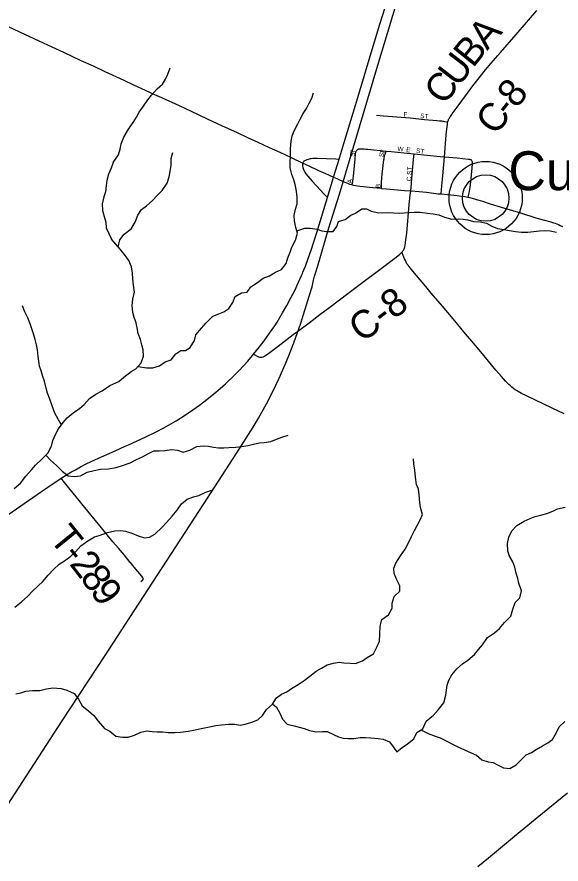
# Model space of a CAD drawing. Extents: x 1442749 to 1756758, y 235267 to 677782.
# Drawn here: x 1578723 to 1584563, y 491473 to 500562 of the extents above; entities that cross this region are included whole.
import ezdxf

# ---------------------------------------------------------------- set-up
doc = ezdxf.new("R2010")
doc.units = 0
for name, color, linetype in [('GM_X_County_Road', 7, 'Continuous'), ('GM_X_County_Road_Text', 7, 'Continuous'), ('GM_X_Minor_River', 7, 'Continuous'), ('GM_X_Rail_Line', 7, 'Continuous'), ('GM_X_State_Route', 7, 'Continuous'), ('GM_X_Township_Road', 7, 'Continuous'), ('GM_X_Township_Road_Text', 7, 'Continuous'), ('GM_X_Township_Subdivision', 7, 'Continuous'), ('GM_X_Township_Subdivision_Text', 7, 'Continuous'), ('GM_X_Unincorporated', 7, 'Continuous'), ('GM_X_Unincorporated_Location', 7, 'Continuous'), ('GM_X_Unincorporated_Text', 7, 'Continuous'), ('GM_X_US_Route', 7, 'Continuous')]:
    doc.layers.add(name, color=color, linetype=linetype)

msp = doc.modelspace()

# ---------------------------------------------------------------- linework, layer by layer
at = {"layer": 'GM_X_County_Road'}
for points in [[(1583346.9, 499435.3), (1583348.6, 499441.7), (1583351.1, 499447.9), (1583353.6, 499454), (1583356.2, 499459.6), (1583359.6, 499466.9), (1583364.5, 499475.6), (1583370.5, 499486.5), (1583376.2, 499495.2), (1583383.3, 499506), (1583389.2, 499515), (1583394.1, 499522.5), (1583446.1, 499594.4), (1583557.5, 499744.5), (1583616.4, 499823.5), (1583697, 499927.2), (1583750.7, 499993), (1583814.1, 500067.3), (1583885.5, 500148.5), (1583913.8, 500180.3), (1584080.3, 500374.6), (1584301.1, 500630.3)], [(1583311.2, 499061.4), (1583330.9, 499296.1), (1583336.4, 499358.9), (1583342.3, 499407.9), (1583343.7, 499417.7), (1583345.1, 499427.7), (1583346.9, 499435.3)], [(1583276, 498662.6), (1583284.2, 498751.3), (1583293.9, 498855.7), (1583311.2, 499061.4)], [(1582853.5, 498037.2), (1582853.7, 498037.4), (1582859.1, 498044.4), (1582864.9, 498052.3), (1582870.2, 498060.4), (1582875, 498067.2), (1582878.3, 498074.1), (1582881.9, 498083), (1582884.7, 498091.8), (1582886.4, 498100.4), (1582888.7, 498111.9), (1582896.9, 498171.2), (1582905.7, 498243), (1582933.8, 498550.1), (1582943.8, 498648.4), (1582949.9, 498695)], [(1581262.2, 496942.6), (1581306.5, 496918.5), (1581316.4, 496914.6), (1581326.8, 496912.1), (1581337.3, 496911.3), (1581351.2, 496912.4), (1581364.4, 496916.2), (1581379.7, 496923.2), (1581402.4, 496937.5), (1581426.6, 496954.9), (1581455.7, 496976.4), (1581497.5, 497008.8), (1581591.9, 497079.8), (1581688.2, 497153.7), (1581733.3, 497186.6), (1581859.5, 497280.9), (1581974.8, 497368), (1582081.9, 497449.4), (1582377.6, 497673.3), (1582659, 497883.2), (1582722.1, 497930.5), (1582792.5, 497984.4), (1582831.1, 498015.4), (1582840.1, 498023.9), (1582848.2, 498031.5), (1582853.5, 498037.2)], [(1584597.4, 496302.3), (1584467.1, 496364.4), (1584191, 496494.7), (1584138.4, 496521.9), (1584101, 496542.7), (1584085.2, 496552.7), (1584070.2, 496562.1), (1584051.7, 496575.9), (1584035.6, 496587.8), (1584018.3, 496603.1), (1584001, 496618.5), (1583983.6, 496636.1), (1583966.2, 496653.7), (1583922.3, 496702.8), (1583863.2, 496773.3), (1583783.7, 496869.2), (1583701.1, 496967), (1583604.7, 497083.1), (1583537.1, 497163.4), (1583403.8, 497321.4), (1583289.7, 497456.8), (1583169, 497599.7), (1583112.5, 497667.8), (1583010.3, 497787.6), (1582953.2, 497855.5), (1582920.3, 497896.8), (1582909, 497913.2), (1582899.3, 497930.8), (1582891.6, 497947.9), (1582883.4, 497967.1), (1582853.5, 498037.2)]]:
    msp.add_lwpolyline(points, dxfattribs=at)
at = {"layer": 'GM_X_Minor_River'}
for points in [[(1579757.2, 498998.4), (1579814.6, 499083.3), (1579831.4, 499141.3), (1579842.3, 499201.2), (1579871.3, 499273), (1579918.6, 499356.6), (1579971.7, 499428.1), (1580004.5, 499487.8), (1580035.4, 499541.5), (1580080.3, 499603), (1580127.4, 499672.6), (1580168.2, 499724.1), (1580227.2, 499791.5), (1580284.1, 499840.9), (1580316.8, 499892.6), (1580341.7, 499948.4), (1580368.6, 500014.2)], [(1580020, 496809.5), (1580118.7, 496796.5), (1580180.9, 496797.8), (1580253.4, 496818.9), (1580314.1, 496862.2), (1580378.6, 496883.4), (1580427.6, 496946.9), (1580482.2, 496982.2), (1580532.3, 496983.6), (1580582.9, 497015), (1580630.1, 497090.6), (1580642.9, 497150.5), (1580704.1, 497223.9), (1580754.9, 497279.4), (1580824.1, 497350.6), (1580888.6, 497377.8), (1580945.1, 497399.2), (1580997.7, 497434.5), (1581038.6, 497496.2), (1581063.6, 497562), (1581134.3, 497603.1), (1581192.5, 497608.4), (1581233.4, 497666), (1581306.2, 497711.2), (1581367.1, 497760.5), (1581433.6, 497783.7), (1581498.3, 497822.9), (1581560.8, 497850.2), (1581613.8, 497915.6), (1581630.7, 497975.5), (1581653.6, 498037.4), (1581672.4, 498091.2), (1581711.5, 498164.9), (1581734.5, 498240.8), (1581717.3, 498301.1), (1581702.3, 498375.5), (1581699, 498431.6), (1581711.9, 498497.6), (1581728.7, 498555.5), (1581729.7, 498627.6), (1581724.6, 498693.8), (1581709.5, 498762.2), (1581694.1, 498812.5), (1581674.9, 498872.9), (1581655.8, 498943.3), (1581656.6, 499003.4), (1581659.4, 499063.5), (1581658.5, 499145.7), (1581665.6, 499229.8), (1581676.4, 499285.7), (1581697.2, 499339.6), (1581738.3, 499413.2), (1581763.1, 499465), (1581796, 499526.7), (1581828.8, 499578.4), (1581857.6, 499636.1), (1581886.4, 499689.9), (1581905.2, 499745.8)], [(1579810.8, 498092.5), (1579828.4, 498171.2), (1579875.3, 498232.8), (1579948.3, 498289.9), (1579993.4, 498359.5), (1580020.4, 498433.3), (1580059.4, 498494.9), (1580112.1, 498536.3), (1580174.9, 498587.6), (1580231.9, 498649), (1580282.7, 498698.5), (1580335.9, 498778), (1580356.9, 498845.8), (1580365.7, 498901.8), (1580378.6, 498971.8), (1580379.6, 499042), (1580394.5, 499107.9)], [(1579757.2, 498998.4), (1579733.6, 498940.6), (1579706.6, 498874.8), (1579687.6, 498807), (1579678.8, 498752.9), (1579671.8, 498684.9), (1579655, 498631), (1579635.9, 498557.1), (1579640.9, 498484.9), (1579657.9, 498420.5), (1579677.1, 498360.1), (1579682.2, 498299.9), (1579709.3, 498237.4), (1579738.5, 498176.9)], [(1581727, 498267.1), (1581813.5, 498293.8), (1581869.6, 498295.1), (1581943.7, 498284.1), (1581995.6, 498267.4), (1582045.6, 498258.8), (1582117.8, 498259.8), (1582156.7, 498313.5), (1582175.4, 498365.3), (1582243.9, 498388.5), (1582304.7, 498435.8), (1582355.1, 498457.2), (1582424, 498504.4), (1582474.1, 498503.8), (1582525.9, 498479), (1582587.8, 498462.2), (1582650, 498461.4), (1582702.2, 498464.7), (1582826.4, 498455.1), (1582878.6, 498458.4), (1582932.8, 498463.7), (1582987, 498467), (1583049.2, 498468.2), (1583129.3, 498457.2), (1583189.3, 498450.4), (1583249.4, 498439.6), (1583311.2, 498414.8), (1583389.1, 498393.7), (1583457.3, 498396.8), (1583511.4, 498392.1), (1583563.5, 498383.4), (1583623.4, 498368.6), (1583695.5, 498361.7), (1583761.5, 498348.8), (1583819.3, 498318), (1583879.1, 498293.2), (1583953.1, 498280.2), (1584009.1, 498269.4), (1584073.2, 498260.6), (1584137.3, 498253.8), (1584207.4, 498250.8), (1584332, 498265.2), (1584392.2, 498270.5), (1584444.3, 498265.8), (1584514.3, 498252.9)], [(1579720.7, 496607.3), (1579817.9, 496650.1), (1579870.7, 496695.5), (1579947.7, 496756.7), (1579998.2, 496786.1), (1580057.2, 496849.5), (1580082.3, 496923.3), (1580079.2, 496989.5), (1580063.9, 497043.8), (1580048.6, 497100.1), (1580025.4, 497166.5), (1580012.2, 497226.8), (1580000.9, 497281.1), (1579979.6, 497337.5), (1579966.3, 497389.8), (1579961.3, 497466), (1579966.2, 497534.1), (1579985.3, 497610), (1579974.2, 497684.3), (1579967.1, 497752.5), (1579963.9, 497812.7), (1579952.8, 497881), (1579923.7, 497949.5), (1579876.4, 498012.3), (1579831, 498069), (1579738.5, 498176.9)], [(1579201.7, 496188.7), (1579169.8, 496240.3), (1579130.7, 496309), (1579099.9, 496389.6), (1579074.9, 496462.1), (1579051.8, 496526.5), (1579036.6, 496578.8), (1579019.6, 496653.2), (1579002.3, 496703.6), (1578983.2, 496764), (1578965.9, 496816.3), (1578956.7, 496866.6), (1578951.4, 496918.8), (1578942.5, 496991), (1578933.2, 497045.3), (1578918, 497099.6), (1578898.9, 497160), (1578883.7, 497216.3), (1578864.4, 497268.7), (1578839.3, 497333.2), (1578806.2, 497397.8), (1578781.1, 497462.3)], [(1578692.6, 495503.1), (1578761.5, 495560.3), (1578818.6, 495633.7), (1578879.7, 495701), (1578922.4, 495752.5), (1578993.5, 495821.7), (1579054.5, 495883), (1579095.6, 495954.6), (1579108.5, 496016.6), (1579137.4, 496080.4), (1579168.4, 496144.1), (1579217.4, 496209.6), (1579262.2, 496261.1), (1579327, 496312.3), (1579393.8, 496361.5), (1579444.4, 496402.9), (1579501.4, 496468.3), (1579570.1, 496513.4), (1579638.8, 496550.6), (1579720.7, 496607.3)], [(1579707, 495711.6), (1579789.4, 495726.5), (1579866, 495751.6), (1579936.5, 495778.7), (1580005.2, 495813.9), (1580071.8, 495843.1), (1580126.3, 495874.5), (1580192.9, 495905.7), (1580251.1, 495907), (1580311.3, 495908.2), (1580385.6, 495919.2), (1580447.7, 495912.4), (1580507.6, 495891.6), (1580578.1, 495912.7), (1580654.8, 495951.8), (1580725.1, 495958.9), (1580777.2, 495956.2), (1580833.2, 495945.5), (1580887.3, 495936.8), (1580943.4, 495938.1), (1580995.6, 495941.4), (1581071.9, 495944.4), (1581134.1, 495951.6), (1581204.5, 495962.7), (1581274.9, 495981.9), (1581327.2, 495991.2), (1581377.4, 495994.6), (1581447.7, 496005.7), (1581510.2, 496030.9), (1581566.7, 496054.2), (1581635.1, 496073.4)], [(1579031.3, 495859.8), (1579081.4, 495804.5), (1579146.6, 495749.5), (1579209.8, 495688.5), (1579273.2, 495639.5), (1579341.1, 495632.6), (1579403.3, 495639.8), (1579477.9, 495676.8), (1579550.3, 495695.9), (1579620.5, 495709), (1579707, 495711.6)], [(1579664.4, 492926.2), (1579719.2, 492897.4), (1579782.7, 492844.5), (1579854.8, 492835.5), (1579914.9, 492834.7), (1579985.4, 492855.8), (1580052, 492887.1), (1580118.4, 492902.2), (1580174.4, 492893.5), (1580228.5, 492890.8), (1580284.7, 492890.1), (1580344.7, 492883.3), (1580417, 492884.3), (1580477.2, 492887.6), (1580561.5, 492898.5), (1580633.9, 492913.6), (1580698.3, 492926.8), (1580772.7, 492941.9), (1580857.2, 492958.8), (1580917.4, 492966), (1580991.7, 492973.1), (1581059.9, 492972.2), (1581119.9, 492963.4), (1581172.2, 492974.8), (1581244.7, 492995.9), (1581307.2, 493019.1), (1581360, 493066.5), (1581403, 493132.1), (1581463.9, 493187.5), (1581506.9, 493255), (1581563.6, 493294.4), (1581618.1, 493321.8), (1581670.7, 493355.1), (1581741.5, 493400.3), (1581806.3, 493443.6), (1581867, 493486.9), (1581933.9, 493542.1), (1581992.6, 493575.5), (1582053.2, 493608.8), (1582121.6, 493627.9), (1582181.9, 493637.1), (1582232, 493630.5), (1582298.1, 493627.6), (1582356.2, 493624.9), (1582430.8, 493652), (1582483.4, 493687.3), (1582550.1, 493728.6), (1582589.3, 493806.2), (1582614.1, 493864), (1582619.2, 493940.1), (1582620.3, 494024.3), (1582637.3, 494096.2), (1582712.2, 494147.4), (1582751.3, 494219), (1582750, 494273.2), (1582773, 494343), (1582831.9, 494400.4), (1582832.7, 494458.5), (1582795.6, 494529.1), (1582772.3, 494589.5), (1582769.1, 494645.7), (1582787.8, 494699.6), (1582839.1, 494781.1), (1582890.2, 494852.6), (1582925.2, 494920.3), (1582956.2, 494988), (1582991.1, 495051.7), (1583019.9, 495105.5), (1583048.8, 495167.2), (1583073.7, 495223), (1583054.6, 495299.4), (1583045.3, 495353.7), (1583040.4, 495435.9), (1583031.2, 495494.1), (1583009.8, 495546.5), (1582998.8, 495624.8), (1582993.8, 495697.1), (1582980.7, 495767.4), (1582979.4, 495821.5)], [(1579696.6, 495030.3), (1579774.2, 495047.3), (1579836.5, 495050.5), (1579886.5, 495043.8), (1579956.4, 495022.9), (1580024.2, 494995.9), (1580092.1, 494973), (1580146.3, 494978.3), (1580202.9, 495011.6), (1580280.2, 495086.8), (1580329, 495138.3), (1580390.1, 495205.6), (1580443.1, 495269.1), (1580490.1, 495338.6), (1580549, 495388), (1580617.5, 495411.1), (1580673.8, 495428.5), (1580748.5, 495461.6), (1580813, 495484.8)], [(1581466.2, 493191), (1581509.6, 493156.8), (1581544.8, 493090.2), (1581572, 493025.7), (1581623.4, 492972.9), (1581699.4, 492955.9), (1581753.4, 492941.2), (1581805.3, 492926.5), (1581863.2, 492905.7), (1581935.2, 492890.7), (1582001.5, 492895.9), (1582053.6, 492893.2), (1582121.3, 492862.3), (1582173.1, 492837.5), (1582225.1, 492824.8), (1582277.2, 492820.2), (1582339.4, 492821.4), (1582407.7, 492830.5), (1582463.9, 492831.8), (1582522, 492827), (1582598, 492818), (1582652.1, 492813.3), (1582721.9, 492784.3), (1582759.3, 492729.7), (1582800.7, 492675.1), (1582855.5, 492722.5), (1582916.2, 492761.8), (1582983.1, 492815), (1583016.1, 492884.8), (1583078.8, 492924), (1583116, 493005.7), (1583193.1, 493070.9), (1583248, 493132.3), (1583305.1, 493201.7), (1583324.3, 493285.6), (1583333, 493337.6), (1583341.8, 493393.6), (1583358.6, 493445.5), (1583391.4, 493503.2), (1583444.4, 493566.7), (1583503.3, 493620), (1583562, 493659.4), (1583633, 493722.6), (1583677.8, 493774.1), (1583718.6, 493825.7), (1583771.8, 493903.2), (1583848.7, 493954.3), (1583903.5, 494001.7), (1583956.5, 494065.1), (1584023.6, 494132.4), (1584046.7, 494208.3), (1584069.7, 494278.1), (1584120.5, 494327.6), (1584137.6, 494403.5), (1584110.6, 494486), (1584097.2, 494536.3), (1584081.9, 494592.6), (1584064.8, 494657), (1584043.5, 494715.4), (1584010.2, 494776), (1583990.9, 494828.3), (1583986, 494910.6), (1584002.9, 494980.5), (1584033.9, 495046.2), (1584086.8, 495105.7), (1584165.7, 495150.8), (1584232.3, 495182), (1584284.7, 495201.3), (1584355.1, 495220.5), (1584411.5, 495233.8), (1584474, 495259), (1584524.5, 495284.4), (1584606.9, 495301.4)], [(1578700.1, 494228.2), (1578771, 494287.3), (1578840, 494348.5), (1578890.8, 494400), (1578949.7, 494459.3), (1579000.4, 494504.7), (1579057.4, 494572.1), (1579114.4, 494631.4), (1579177.2, 494688.7), (1579233.8, 494726), (1579300.7, 494777.2), (1579351.4, 494822.6), (1579410.4, 494888), (1579485.2, 494939.1), (1579555.9, 494982.2), (1579606.2, 494999.6), (1579696.6, 495030.3)], [(1578712.6, 493299.9), (1578764.8, 493311.2), (1578819.1, 493326.5), (1578889.3, 493333.6), (1578967.4, 493334.5), (1579039.7, 493351.6), (1579109.9, 493364.7), (1579197.9, 493357.5), (1579257.7, 493336.6), (1579337.3, 493301.4), (1579384.5, 493242.7), (1579423.4, 493170), (1579490.7, 493114.9), (1579548.1, 493068), (1579593.2, 493007.3), (1579664.4, 492926.2)], [(1583059.3, 492911.8), (1583136.3, 492873.2), (1583212.1, 492844.1), (1583266, 492827.4), (1583335.7, 492790.4), (1583397.4, 492757.5), (1583455.2, 492730.8), (1583525, 492697.8), (1583596.7, 492664.8), (1583654.6, 492642), (1583712, 492589.1), (1583781.9, 492568.2), (1583834, 492563.5), (1583887.8, 492534.8), (1583943.5, 492504), (1584011.6, 492497.1), (1584080.3, 492536.2), (1584135.2, 492591.7), (1584188.1, 492643.1), (1584244.6, 492670.4), (1584295.1, 492701.8), (1584363.9, 492741), (1584420.4, 492772.4), (1584471.1, 492809.8), (1584512.2, 492883.4), (1584541, 492943.2), (1584602, 493002.5)]]:
    msp.add_lwpolyline(points, dxfattribs=at)
at = {"layer": 'GM_X_Rail_Line'}
msp.add_lwpolyline([(1578108.7, 491319.4), (1579209.3, 493009.3), (1579670.4, 493711.6), (1579933.8, 494119.5), (1580728.9, 495339.1), (1581084.4, 495886.3), (1581258.7, 496160.4), (1581314.5, 496255.7), (1581400.1, 496409.4), (1581464.3, 496536.5), (1581536.8, 496687.1), (1581601.9, 496833.9), (1581644.6, 496934.7), (1581695.3, 497066.6), (1581769.5, 497275.8), (1581860.7, 497566.8), (1581889.6, 497667), (1581905.3, 497736.9), (1581916.3, 497781), (1581953.4, 497891.5), (1582071.7, 498300.6), (1582184.8, 498661.3), (1582585.2, 500008.7), (1583033.7, 501494.5)], dxfattribs=at)
at = {"layer": 'GM_X_State_Route'}
for points in [[(1578630.2, 500460.9), (1578804.7, 500377.3), (1578959.4, 500305.2), (1579095.9, 500241.1), (1579221.1, 500183.5), (1579408, 500095.3), (1579539.3, 500035.5), (1579664.5, 499977.9), (1579870.3, 499883.4), (1579974, 499834.4), (1580099.4, 499777.6), (1580200.4, 499729.9), (1580275, 499696.2), (1580463.4, 499611.1), (1580593.8, 499549.3), (1580766, 499468.3), (1580926.8, 499394.2), (1581078.8, 499324.3), (1581203.8, 499266.2), (1581307.6, 499217.2), (1581429.7, 499161.5), (1581543.1, 499110), (1581665.2, 499053.5), (1581790.4, 498993), (1581849.1, 498966.4), (1581959.1, 498915.4), (1582034.1, 498881.9), (1582067.9, 498866.2)], [(1581790.4, 498993), (1581787.6, 498980.4), (1581787.6, 498968.8), (1581791.4, 498947.6), (1581795.3, 498934), (1581798.2, 498924.3), (1581807.8, 498904.1), (1581812.9, 498894.9), (1581823.7, 498878), (1581843.5, 498852.3), (1581892.3, 498800), (1582021.9, 498661.6), (1582055.4, 498625.8)], [(1582067.9, 498866.2), (1582120.3, 498841.8), (1582154.3, 498826.7)], [(1582154.3, 498826.7), (1582193.1, 498809.4)], [(1582193.1, 498809.4), (1582194.6, 498808.7), (1582235.2, 498792.5), (1582261, 498781.8), (1582278.4, 498774.7), (1582293.6, 498769.1), (1582315, 498763), (1582322.2, 498761.1), (1582335.8, 498757.4), (1582356.7, 498753.3), (1582378.6, 498750), (1582402.9, 498746.2), (1582442.4, 498741.7), (1582507.7, 498733.7), (1582628.5, 498723), (1582634.1, 498722.4), (1582690.4, 498717), (1582768.7, 498709.4), (1582883.1, 498700.2), (1582949.9, 498695), (1583039.9, 498688), (1583118.2, 498680.6), (1583245.2, 498665.5), (1583276, 498662.6), (1583343.2, 498656.3), (1583447.4, 498645.2), (1583495.4, 498638.6), (1583531.5, 498633.6), (1583560.4, 498628.2), (1583564.5, 498627.2), (1583595.4, 498619.1), (1583633, 498609.2), (1583666.4, 498599.5)], [(1583666.4, 498599.5), (1583670.9, 498598.2), (1583721, 498583.7), (1583802.2, 498557.9), (1583921, 498519.8), (1584040.7, 498484.7), (1584125.5, 498459.4), (1584291.4, 498406.8), (1584370.6, 498385.4), (1584452.6, 498362.5), (1584479.7, 498353.7), (1584499.1, 498347.4), (1584516.1, 498340.8), (1584535.5, 498333.3), (1584554.2, 498324.9), (1584577.1, 498314.6)]]:
    msp.add_lwpolyline(points, dxfattribs=at)
at = {"layer": 'GM_X_Township_Road'}
for points in [[(1580053.1, 494505.3), (1580074, 494523.6), (1580075.6, 494525.3), (1580077.4, 494527.1), (1580079.3, 494530), (1580080, 494532.9), (1580079.3, 494536), (1580077.9, 494539.1), (1580075.4, 494542.4), (1580073.7, 494544.7), (1580062, 494560.2), (1579999.8, 494636.4), (1579951.5, 494694.4), (1579941.6, 494707.1), (1579939, 494709.6), (1579876.6, 494785.6), (1579812.5, 494860.3), (1579753.3, 494930.3), (1579630.9, 495080.1), (1579419.3, 495339), (1579220.4, 495583), (1579196.7, 495612.1)], [(1583669.9, 491444.6), (1583783.4, 491537.6), (1583977.3, 491699.5), (1584063.3, 491770.6), (1584306, 491971.5), (1584630.4, 492238.2)]]:
    msp.add_lwpolyline(points, dxfattribs=at)
at = {"layer": 'GM_X_Township_Subdivision'}
for points in [[(1582583.4, 499507.9), (1582658.4, 499501.5), (1582942.1, 499477.7), (1583095.3, 499463), (1583229, 499451.3), (1583259.5, 499448.2), (1583270.3, 499447.2), (1583281, 499446.1), (1583290.9, 499444.5), (1583302.5, 499442.6), (1583316.5, 499440.3), (1583346.9, 499435.3)], [(1582322.2, 498761.1), (1582326.3, 498795.9), (1582337.1, 498890), (1582351.1, 499040.1), (1582357.3, 499088.8), (1582361.5, 499114.6), (1582363.2, 499120), (1582365.4, 499124.9), (1582369.2, 499129.9), (1582373.4, 499134.7)], [(1582373.4, 499134.7), (1582378.1, 499139.3), (1582384.1, 499142.8), (1582391, 499145.1), (1582412.6, 499146.2), (1582428.7, 499145.8), (1582448.5, 499145.3), (1582468, 499144), (1582487.6, 499142.2), (1582684.8, 499122.8)], [(1582634.1, 498722.4), (1582634.3, 498735.9), (1582634.5, 498749.5), (1582635.1, 498770.8), (1582635.5, 498788.2), (1582643, 498876), (1582660.8, 499028.6), (1582662.5, 499040.2), (1582664.3, 499051.5), (1582666.2, 499064.1), (1582669, 499076.8), (1582673.3, 499089.2), (1582684.8, 499122.8)], [(1582684.8, 499122.8), (1582738.4, 499117.4), (1582806.8, 499110.5), (1582875, 499102.9), (1582984.8, 499092.4)], [(1582949.9, 498695), (1582953, 498730.6), (1582965.6, 498873.6), (1582979.7, 499033.9), (1582984.8, 499092.4)], [(1582984.8, 499092.4), (1583266.4, 499065.5), (1583311.2, 499061.4)], [(1583311.2, 499061.4), (1583445.8, 499049.5), (1583569.5, 499036.6), (1583579, 499035.2), (1583584.7, 499033.7), (1583589.3, 499031.4), (1583593.6, 499029.2)], [(1583564.5, 498627.2), (1583571.8, 498658.5), (1583575.8, 498676), (1583579.1, 498690.4), (1583583.1, 498713.5), (1583586.2, 498732.3), (1583596.9, 498826.6), (1583610.9, 498983.1), (1583611.3, 498999.4), (1583610.7, 499004), (1583609.6, 499009.1), (1583607.6, 499014.3), (1583605.5, 499017.9), (1583601, 499023.4), (1583597.3, 499026.9), (1583593.6, 499029.2)]]:
    msp.add_lwpolyline(points, dxfattribs=at)
at = {"layer": 'GM_X_Unincorporated'}
for radius in [392.8, 249]:
    msp.add_circle((1583753.6, 498618.8), radius, dxfattribs=at)
at = {"layer": 'GM_X_Unincorporated_Location'}
msp.add_line((1583753.6, 498618.8), (1583753.6, 498618.8), dxfattribs=at)
at = {"layer": 'GM_X_US_Route'}
for points in [[(1582209.8, 499133.4), (1582391.2, 499732.7), (1582515, 500140.8), (1582618.9, 500483), (1582698.5, 500743.4)], [(1580990.9, 496654.5), (1581032.9, 496694.1), (1581100.5, 496761.1), (1581157.2, 496820.6), (1581201.2, 496869.5), (1581252, 496929.9), (1581262.2, 496942.6), (1581325.8, 497022.2), (1581375.7, 497087.5), (1581433.4, 497167.4), (1581489, 497248.7), (1581514, 497287.4), (1581573.7, 497385.7), (1581619.8, 497465.2), (1581663.6, 497546.2), (1581705.1, 497628.2), (1581745.9, 497714.3), (1581777.7, 497786.7), (1581786.9, 497807.6), (1581792.8, 497822.4), (1581818.8, 497886.8), (1581849.4, 497970.1), (1581880, 498060.3), (1581940, 498247.9), (1582040.8, 498577.3), (1582055.4, 498625.8), (1582116.2, 498828.7), (1582120.3, 498841.8), (1582163, 498979), (1582180.7, 499037.5), (1582205.8, 499120.4), (1582209.8, 499133.4)], [(1581790.4, 498993), (1581796.5, 499004), (1581802.1, 499011.4), (1581807, 499016.4), (1581813.7, 499021), (1581822.8, 499026.1), (1581835.9, 499031.7), (1581852, 499036.6), (1581861.5, 499039.1), (1581874, 499041.8), (1581881.9, 499042.9), (1581900.2, 499045), (1581945.4, 499046), (1582046.2, 499041.6), (1582144.2, 499038.6), (1582180.7, 499037.5)], [(1579886.2, 495954.7), (1579918.7, 495969.4), (1580100.4, 496053.4), (1580218.7, 496110.6), (1580300.5, 496152.7), (1580375.2, 496194.2), (1580431.4, 496228.3), (1580522.6, 496287), (1580609.5, 496346.1), (1580681.6, 496397.7), (1580760.2, 496457.2), (1580837.2, 496518.7), (1580905, 496575.9), (1580961.2, 496626.4), (1580990.9, 496654.5)], [(1578335.7, 495018.5), (1578354.8, 495031.6), (1578578, 495187.6), (1578987.9, 495471.4), (1579121.7, 495561.8), (1579183.5, 495603.6), (1579196.7, 495612.1), (1579243.9, 495642.8), (1579300, 495676.6), (1579350, 495704.2), (1579403.3, 495733.5), (1579467.1, 495766.8), (1579564.9, 495812.5), (1579778.1, 495905.9), (1579886.2, 495954.7)]]:
    msp.add_lwpolyline(points, dxfattribs=at)

# ---------------------------------------------------------------- texts
at = {"layer": 'GM_X_County_Road_Text'}
for s, rotation, p in [('A', 49.33153, (1583769.9, 500195.7)), ('B', 51.12442, (1583616.8, 500005.7)), ('U', 52.34833, (1583456.6, 499798)), ('C', 52.43926, (1583306.5, 499602.8)), ('8', 51.35725, (1584085, 499571.1)), ('C', 52.51184, (1583860.8, 499279.3)), ('-', 52.37286, (1584010.7, 499474.6)), ('C-8', 36.59697, (1582426.4, 497058.4))]:
    msp.add_text(s, height=300, rotation=rotation, dxfattribs=at).set_placement(p)
at = {"layer": 'GM_X_Township_Road_Text'}
for s, rotation, p in [('T', 309.11361, (1579061.4, 494960.1)), ('-', 308.75003, (1579202.6, 494786.3)), ('2', 307.765, (1579278.9, 494691.3)), ('8', 306.46505, (1579391, 494546.7)), ('9', 305.07729, (1579499.7, 494399.6))]:
    msp.add_text(s, height=300, rotation=rotation, dxfattribs=at).set_placement(p)
at = {"layer": 'GM_X_Township_Subdivision_Text'}
for s, rotation, p in [('F', 0.00001, (1582870.8, 499491.4)), ('ST', 352.8649, (1583047.9, 499478.2)), ('S', 84.50139, (1582346.6, 499060.2)), ('T', 79.97618, (1582349.8, 499094.2)), ('S', 75.95049, (1582654.7, 499052.5)), ('T', 70.09624, (1582662.9, 499085.4)), ('W', 355.9166, (1582805.4, 499121.8)), ('E', 353.65048, (1582898.2, 499113)), ('ST', 352.87835, (1583003.9, 499104.2)), ('C ST', 86.05688, (1582953.8, 498796.3)), ('A', 84.29157, (1582315.8, 498774.6)), ('B', 90, (1582623.8, 498725.2))]:
    msp.add_text(s, height=50, rotation=rotation, dxfattribs=at).set_placement(p)
at = {"layer": 'GM_X_Unincorporated_Text'}
msp.add_text('Cuba', height=417, rotation=0.00001, dxfattribs=at).set_placement((1583997.2, 498703))

doc.saveas('drawing.dxf')
